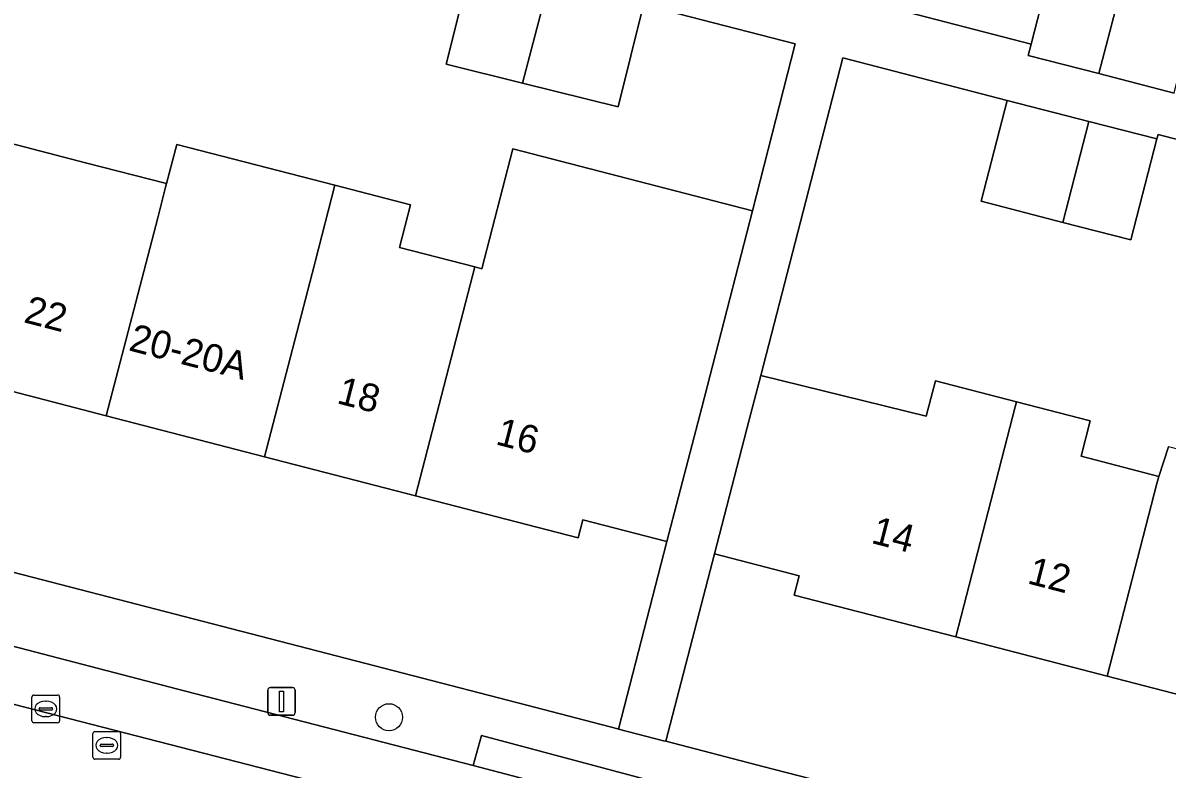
# Model space of a CAD drawing. Extents: x 163683 to 164494, y 382709 to 383872.
# Drawn here: x 164091.59 to 164132.89, y 383158.14 to 383185.09 of the extents above; entities that cross this region are included whole.
import ezdxf

# ---------------------------------------------------------------- set-up
doc = ezdxf.new("R2010")
doc.units = 0
for name, color, linetype in [('IMGEO_Boom', 7, 'Continuous'), ('IMGEO_Erf', 7, 'Continuous'), ('IMGEO_Kolk', 7, 'Continuous'), ('IMGEO_Lichtmast', 7, 'Continuous'), ('IMGEO_Pand', 7, 'Continuous'), ('IMGEO_Pand_nummerreeks', 7, 'Continuous'), ('IMGEO_Parkeervlak_open', 7, 'Continuous'), ('IMGEO_Rijbaan_lokaal_open', 7, 'Continuous'), ('IMGEO_Rioolput', 7, 'Continuous'), ('IMGEO_Voetpad_open', 7, 'Continuous')]:
    doc.layers.add(name, color=color, linetype=linetype)

msp = doc.modelspace()

# ---------------------------------------------------------------- linework, layer by layer
at = {"layer": 'IMGEO_Boom'}
msp.add_circle((164104.804, 383160.017), 0.489, dxfattribs=at)
at = {"layer": 'IMGEO_Erf'}
for points in [[(164121.844, 383185.915), (164127.975, 383184.316), (164128.79, 383187.469)], [(164091.127, 383180.741), (164093.853, 383180.036), (164096.774, 383179.281), (164097.141, 383180.698), (164102.852, 383179.225), (164105.578, 383178.522), (164105.178, 383176.978), (164107.902, 383176.274), (164108.158, 383176.208), (164109.278, 383180.536), (164117.926, 383178.299), (164119.466, 383184.329), (164113.989, 383185.738), (164113.068, 383182.051), (164109.624, 383182.912), (164106.871, 383183.6), (164107.793, 383187.287)], [(164138.832, 383179.422), (164132.558, 383181.059), (164132.513, 383180.894), (164131.572, 383177.249), (164129.119, 383177.882), (164126.172, 383178.643), (164127.113, 383182.288), (164121.18, 383183.82), (164118.218, 383172.36), (164124.19, 383170.881), (164124.521, 383172.163), (164127.447, 383171.406), (164130.113, 383170.716), (164129.782, 383169.439), (164132.583, 383168.714), (164132.93, 383169.785)]]:
    msp.add_lwpolyline(points, dxfattribs=at)
for points in [[(164105.759, 383168.014), (164100.313, 383169.423), (164094.6, 383170.901), (164088.953, 383172.362), (164083.161, 383173.86), (164077.754, 383175.259), (164077.424, 383173.987), (164070.844, 383175.69), (164069.591, 383170.85), (164109.777, 383160.447), (164113.066, 383159.596), (164113.082, 383159.592), (164114.834, 383166.364), (164111.802, 383167.149), (164111.633, 383166.494)], [(164142.036, 383158.573), (164136.48, 383160.01), (164130.721, 383161.5), (164125.256, 383162.914), (164119.425, 383164.422), (164119.606, 383165.12), (164116.548, 383165.912), (164114.798, 383159.148), (164118.294, 383158.243), (164158.327, 383147.934), (164159.549, 383152.678), (164152.953, 383154.385), (164153.284, 383155.663), (164147.668, 383157.116)]]:
    msp.add_lwpolyline(points, close=True, dxfattribs=at)
at = {"layer": 'IMGEO_Kolk'}
for p, q in [((164091.915, 383159.892), (164091.915, 383160.744)), ((164091.99, 383160.818), (164092.842, 383160.818)), ((164092.403, 383160.598), (164092.428, 383160.598)), ((164092.916, 383160.744), (164092.916, 383159.892)), ((164092.174, 383160.312), (164092.174, 383160.324)), ((164092.612, 383160.275), (164092.214, 383160.275)), ((164092.217, 383160.361), (164092.615, 383160.361)), ((164092.658, 383160.324), (164092.658, 383160.312)), ((164092.842, 383159.818), (164091.99, 383159.818)), ((164092.426, 383160.038), (164092.401, 383160.038))]:
    msp.add_line(p, q, dxfattribs=at)
for points in [[(164091.915, 383159.892), (164091.915, 383160.744)], [(164091.99, 383160.818), (164092.842, 383160.818)], [(164092.916, 383160.744), (164092.916, 383159.892)], [(164092.842, 383159.818), (164091.99, 383159.818)]]:
    msp.add_lwpolyline(points, dxfattribs=at)
for centre, radius, start, end in [((164091.992, 383160.742), 0.0765, 91.552, 178.448), ((164091.992, 383160.742), 0.0765, 91.552, 178.448), ((164092.84, 383160.742), 0.0765, 1.552, 88.448), ((164092.84, 383160.742), 0.0765, 1.552, 88.448), ((164092.214, 383160.321), 0.0403, 85.8775, 175.7526), ((164092.211, 383160.311), 0.0366, 178.938, 274.7102), ((164092.615, 383160.318), 0.043, 264.8664, 352.4533), ((164092.619, 383160.323), 0.0386, 1.7309, 96.639), ((164091.992, 383159.894), 0.0765, 181.552, 268.448), ((164091.992, 383159.894), 0.0765, 181.552, 268.448), ((164092.84, 383159.894), 0.0765, 271.552, 358.448), ((164092.84, 383159.894), 0.0765, 271.552, 358.448)]:
    msp.add_arc(centre, radius, start, end, dxfattribs=at)
for centre, major_axis, ratio, start_param, end_param in [((164092.402, 383160.318), (-0.387, 0.002), 0.722429, 4.712389, 7.853982), ((164092.427, 383160.318), (-0.39, 0.002), 0.717154, 1.570796, 4.712389)]:
    msp.add_ellipse(centre, major_axis=major_axis, ratio=ratio, start_param=start_param, end_param=end_param, dxfattribs=at)
at = {"layer": 'IMGEO_Lichtmast'}
for p, q in [((164100.427, 383160.189), (164100.427, 383160.989)), ((164100.427, 383160.989), (164100.427, 383160.189)), ((164100.527, 383161.089), (164101.317, 383161.089)), ((164101.317, 383161.089), (164100.527, 383161.089)), ((164101.417, 383160.989), (164101.417, 383160.189)), ((164101.417, 383160.189), (164101.417, 383160.989)), ((164101.317, 383160.089), (164100.527, 383160.089)), ((164100.527, 383160.089), (164101.317, 383160.089))]:
    msp.add_line(p, q, dxfattribs=at)
msp.add_lwpolyline([(164100.847, 383160.964), (164100.997, 383160.964), (164100.997, 383160.214), (164100.847, 383160.214), (164100.847, 383160.964)], dxfattribs=at)
for centre, start, end in [((164100.527, 383160.989), 90, 180), ((164100.527, 383160.989), 90, 180), ((164101.317, 383160.989), 0, 90), ((164101.317, 383160.989), 360, 90), ((164100.527, 383160.189), 180, 270), ((164100.527, 383160.189), 180, 270), ((164101.317, 383160.189), 270, 0), ((164101.317, 383160.189), 270, 0)]:
    msp.add_arc(centre, 0.1, start, end, dxfattribs=at)
at = {"layer": 'IMGEO_Pand'}
for points in [[(164131.343, 383186.81), (164128.79, 383187.469), (164127.975, 383184.316), (164127.871, 383183.912), (164130.425, 383183.253)], [(164109.624, 383182.912), (164110.579, 383186.59), (164107.793, 383187.287), (164106.871, 383183.6)], [(164109.624, 383182.912), (164113.068, 383182.051), (164113.989, 383185.738), (164110.579, 383186.59)], [(164131.343, 383186.81), (164130.425, 383183.253), (164133.135, 383182.553), (164133.188, 383182.758), (164134.054, 383186.11)], [(164129.119, 383177.882), (164130.06, 383181.527), (164127.113, 383182.288), (164126.172, 383178.643)], [(164129.119, 383177.882), (164131.572, 383177.249), (164132.513, 383180.894), (164130.06, 383181.527)], [(164096.774, 383179.281), (164093.853, 383180.036), (164091.127, 383180.741), (164090.789, 383179.439), (164090.741, 383179.254), (164088.953, 383172.362), (164094.6, 383170.901), (164096.455, 383178.052), (164096.741, 383179.154)], [(164102.101, 383176.315), (164102.138, 383176.459), (164102.852, 383179.225), (164097.141, 383180.698), (164096.774, 383179.281), (164096.741, 383179.154), (164096.455, 383178.052), (164094.6, 383170.901), (164100.313, 383169.423)], [(164116.088, 383171.205), (164116.485, 383172.74), (164117.926, 383178.299), (164109.278, 383180.536), (164108.158, 383176.208), (164107.902, 383176.274), (164105.759, 383168.014), (164111.633, 383166.494), (164111.802, 383167.149), (164114.834, 383166.364)], [(164102.138, 383176.459), (164102.101, 383176.315), (164100.313, 383169.423), (164105.759, 383168.014), (164107.902, 383176.274), (164105.178, 383176.978), (164105.578, 383178.522), (164102.852, 383179.225)], [(164125.256, 383162.914), (164127.401, 383171.225), (164127.447, 383171.406), (164124.521, 383172.163), (164124.19, 383170.881), (164118.218, 383172.36), (164117.802, 383170.753), (164116.548, 383165.912), (164119.606, 383165.12), (164119.425, 383164.422)], [(164132.583, 383168.714), (164129.782, 383169.439), (164130.113, 383170.716), (164127.447, 383171.406), (164127.401, 383171.225), (164125.256, 383162.914), (164130.721, 383161.5), (164132.516, 383168.457)], [(164138.622, 383168.313), (164132.93, 383169.785), (164132.583, 383168.714), (164132.516, 383168.457), (164130.721, 383161.5), (164136.48, 383160.01)]]:
    msp.add_lwpolyline(points, close=True, dxfattribs=at)
at = {"layer": 'IMGEO_Parkeervlak_open'}
for points in [[(164174.26, 383141.034), (164164.014, 383143.739), (164158.179, 383145.198), (164118.793, 383155.404), (164107.839, 383158.274), (164097.462, 383160.961), (164079.713, 383165.583), (164070.239, 383167.953), (164061.314, 383170.172), (164056.554, 383171.505), (164053.618, 383172.103), (164052.199, 383172.252)], [(164055.386, 383169.723), (164107.356, 383156.336), (164176.893, 383138.284)]]:
    msp.add_lwpolyline(points, dxfattribs=at)
at = {"layer": 'IMGEO_Rijbaan_lokaal_open'}
msp.add_lwpolyline([(164051.953, 383166.18), (164055.133, 383165.53), (164056.663, 383165.132), (164070.595, 383161.529), (164076.984, 383159.809), (164094.778, 383155.262), (164095.995, 383154.966), (164119.374, 383148.903), (164136.378, 383144.539), (164140.46, 383143.471), (164158.955, 383138.686), (164176.052, 383134.239), (164177.133, 383138.238), (164176.893, 383138.284), (164107.356, 383156.336), (164055.386, 383169.723)], dxfattribs=at)
at = {"layer": 'IMGEO_Rioolput'}
for p, q in [((164094.117, 383158.575), (164094.117, 383159.427)), ((164094.192, 383159.501), (164095.044, 383159.501)), ((164094.605, 383159.281), (164094.63, 383159.281)), ((164095.118, 383159.427), (164095.118, 383158.575)), ((164094.376, 383158.995), (164094.376, 383159.007)), ((164094.814, 383158.958), (164094.416, 383158.958)), ((164094.419, 383159.044), (164094.817, 383159.044)), ((164094.86, 383159.007), (164094.86, 383158.995)), ((164095.044, 383158.501), (164094.192, 383158.501)), ((164094.628, 383158.721), (164094.603, 383158.721))]:
    msp.add_line(p, q, dxfattribs=at)
for points in [[(164094.117, 383158.575), (164094.117, 383159.427)], [(164094.192, 383159.501), (164095.044, 383159.501)], [(164095.118, 383159.427), (164095.118, 383158.575)], [(164095.044, 383158.501), (164094.192, 383158.501)]]:
    msp.add_lwpolyline(points, dxfattribs=at)
for centre, radius, start, end in [((164094.194, 383159.425), 0.0765, 91.552, 178.448), ((164094.194, 383159.425), 0.0765, 91.552, 178.448), ((164095.042, 383159.425), 0.0765, 1.552, 88.448), ((164095.042, 383159.425), 0.0765, 1.552, 88.448), ((164094.416, 383159.004), 0.0403, 85.8775, 175.7526), ((164094.413, 383158.994), 0.0366, 178.938, 274.7102), ((164094.817, 383159.001), 0.043, 264.8664, 352.4533), ((164094.821, 383159.006), 0.0386, 1.7309, 96.639), ((164094.194, 383158.577), 0.0765, 181.552, 268.448), ((164094.194, 383158.577), 0.0765, 181.552, 268.448), ((164095.042, 383158.577), 0.0765, 271.552, 358.448), ((164095.042, 383158.577), 0.0765, 271.552, 358.448)]:
    msp.add_arc(centre, radius, start, end, dxfattribs=at)
for centre, major_axis, ratio, start_param, end_param in [((164094.604, 383159.001), (-0.387, 0.002), 0.722429, 4.712389, 7.853982), ((164094.629, 383159.001), (-0.39, 0.002), 0.717154, 1.570796, 4.712389)]:
    msp.add_ellipse(centre, major_axis=major_axis, ratio=ratio, start_param=start_param, end_param=end_param, dxfattribs=at)
at = {"layer": 'IMGEO_Voetpad_open'}
for points in [[(164113.989, 383185.738), (164119.466, 383184.329), (164117.926, 383178.299), (164116.485, 383172.74), (164116.088, 383171.205), (164114.834, 383166.364), (164113.082, 383159.592), (164114.713, 383159.17), (164114.798, 383159.148), (164116.548, 383165.912), (164117.802, 383170.753), (164118.218, 383172.36), (164121.18, 383183.82), (164127.113, 383182.288), (164130.06, 383181.527), (164132.513, 383180.894), (164132.558, 383181.059), (164138.832, 383179.422)], [(164133.135, 383182.553), (164130.425, 383183.253), (164127.871, 383183.912), (164127.975, 383184.316), (164121.844, 383185.915)], [(164118.294, 383158.243), (164114.798, 383159.148), (164114.713, 383159.17), (164113.082, 383159.592), (164113.066, 383159.596), (164109.777, 383160.447), (164069.591, 383170.85), (164067.856, 383171.299), (164067.709, 383171.337), (164064.079, 383172.277), (164049.375, 383176.083)], [(164052.199, 383172.252), (164053.618, 383172.103), (164056.554, 383171.505), (164061.314, 383170.172), (164061.645, 383171.365), (164070.479, 383169.093), (164070.239, 383167.953), (164079.713, 383165.583), (164097.462, 383160.961), (164107.839, 383158.274), (164108.137, 383159.36), (164119.093, 383156.434), (164118.793, 383155.404), (164158.179, 383145.198), (164158.404, 383146.3), (164164.26, 383144.799), (164164.014, 383143.739), (164174.26, 383141.034)], [(164176.893, 383138.284), (164177.133, 383138.238), (164178.77, 383142.588), (164163.748, 383146.536), (164160.268, 383147.434), (164160.047, 383147.491), (164158.327, 383147.934), (164118.294, 383158.243)]]:
    msp.add_lwpolyline(points, dxfattribs=at)
msp.add_lwpolyline([(164118.793, 383155.404), (164119.093, 383156.434), (164108.137, 383159.36), (164107.839, 383158.274)], close=True, dxfattribs=at)

# ---------------------------------------------------------------- texts
at = {"layer": 'IMGEO_Pand_nummerreeks'}
for s, rotation, p in [('22', 345.4927, (164091.585, 383174.284)), ('20-20A', 345.4812, (164095.371, 383173.269)), ('18', 345.4952, (164102.881, 383171.362)), ('16', 345.4927, (164108.616, 383169.877)), ('14', 345.4961, (164122.166, 383166.316)), ('12', 345.4961, (164127.806, 383164.857))]:
    msp.add_text(s, height=1, rotation=rotation, dxfattribs=at).set_placement(p)

doc.saveas('drawing.dxf')
